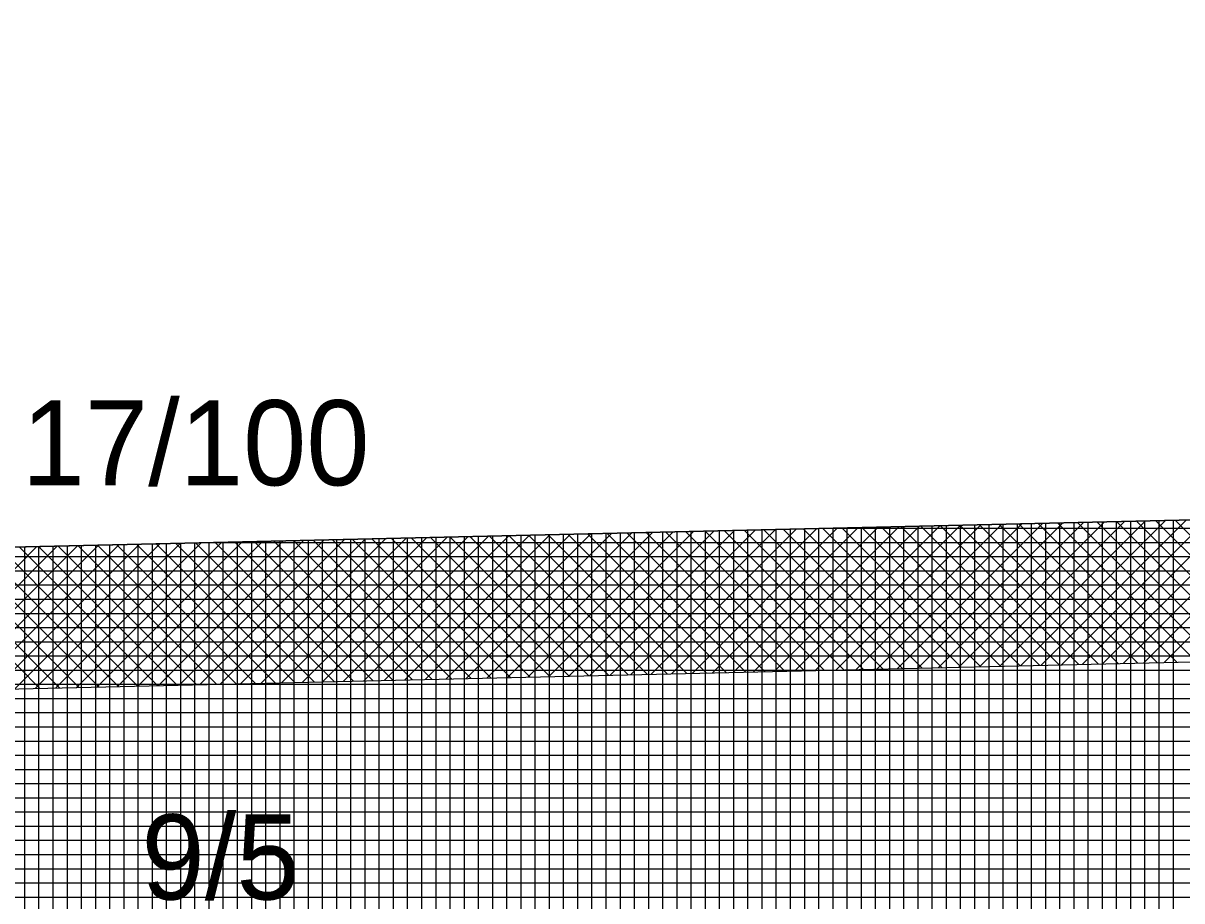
# Model space of a CAD drawing. Extents: x -565346 to -564154, y -1097386 to -1095620.
# Drawn here: x -565257.74 to -565241.4, y -1095861.79 to -1095849.41 of the extents above; entities that cross this region are included whole.
import ezdxf

# ---------------------------------------------------------------- set-up
doc = ezdxf.new("R2010")
doc.units = 0
for name, color, linetype in [('Vrstva 13', 7, 'Continuous'), ('Vrstva 40', 7, 'Continuous'), ('Vrstva 41', 7, 'Continuous'), ('Vrstva 42', 7, 'Continuous'), ('Vrstva 43', 7, 'Continuous')]:
    doc.layers.add(name, color=color, linetype=linetype)

msp = doc.modelspace()

# ---------------------------------------------------------------- linework, layer by layer
at = {"layer": 'Vrstva 13'}
msp.add_line((-565311.82, -1095858.04), (-565231.27, -1095856.19), dxfattribs=at)
at = {"layer": 'Vrstva 41'}
for p, q in [((-565242.203, -1095856.441), (-565244.25, -1095858.488)), ((-565241.914, -1095856.434), (-565243.961, -1095858.482)), ((-565241.624, -1095856.428), (-565243.671, -1095858.475)), ((-565241.335, -1095856.421), (-565243.382, -1095858.468)), ((-565241.045, -1095856.415), (-565243.092, -1095858.462)), ((-565240.756, -1095856.408), (-565242.803, -1095858.455)), ((-565240.466, -1095856.401), (-565242.513, -1095858.448)), ((-565240.177, -1095856.395), (-565242.224, -1095858.442)), ((-565240.082, -1095858.392), (-565242.037, -1095856.437)), ((-565239.887, -1095856.388), (-565241.934, -1095858.435)), ((-565239.806, -1095858.386), (-565241.761, -1095856.431)), ((-565239.598, -1095856.381), (-565241.645, -1095858.428)), ((-565239.529, -1095858.38), (-565241.484, -1095856.425)), ((-565249.151, -1095856.601), (-565251.198, -1095858.648)), ((-565248.861, -1095856.594), (-565250.909, -1095858.641)), ((-565248.572, -1095856.587), (-565250.619, -1095858.634)), ((-565248.283, -1095856.581), (-565250.33, -1095858.628)), ((-565247.993, -1095856.574), (-565250.04, -1095858.621)), ((-565247.704, -1095856.567), (-565249.751, -1095858.615)), ((-565247.414, -1095856.561), (-565249.461, -1095858.608)), ((-565247.271, -1095858.558), (-565249.226, -1095856.602)), ((-565247.125, -1095856.554), (-565249.172, -1095858.601)), ((-565246.994, -1095858.551), (-565248.95, -1095856.596)), ((-565246.835, -1095856.547), (-565248.882, -1095858.595)), ((-565246.718, -1095858.545), (-565248.673, -1095856.59)), ((-565246.546, -1095856.541), (-565248.593, -1095858.588)), ((-565246.441, -1095858.538), (-565248.397, -1095856.583)), ((-565246.256, -1095856.534), (-565248.303, -1095858.581)), ((-565246.165, -1095858.532), (-565248.12, -1095856.577)), ((-565245.967, -1095856.528), (-565248.014, -1095858.575)), ((-565245.888, -1095858.526), (-565247.844, -1095856.571)), ((-565245.677, -1095856.521), (-565247.724, -1095858.568)), ((-565245.612, -1095858.519), (-565247.567, -1095856.564)), ((-565245.388, -1095856.514), (-565247.435, -1095858.561)), ((-565245.335, -1095858.513), (-565247.291, -1095856.558)), ((-565245.098, -1095856.508), (-565247.145, -1095858.555)), ((-565245.059, -1095858.507), (-565247.014, -1095856.552)), ((-565244.809, -1095856.501), (-565246.856, -1095858.548)), ((-565244.783, -1095858.5), (-565246.738, -1095856.545)), ((-565244.519, -1095856.494), (-565246.566, -1095858.541)), ((-565244.506, -1095858.494), (-565246.461, -1095856.539)), ((-565244.23, -1095856.488), (-565246.277, -1095858.535)), ((-565244.23, -1095858.488), (-565246.185, -1095856.533)), ((-565243.94, -1095856.481), (-565245.987, -1095858.528)), ((-565243.953, -1095858.481), (-565245.908, -1095856.526)), ((-565243.651, -1095856.474), (-565245.698, -1095858.521)), ((-565243.677, -1095858.475), (-565245.632, -1095856.52)), ((-565243.361, -1095856.468), (-565245.408, -1095858.515)), ((-565243.4, -1095858.469), (-565245.355, -1095856.513)), ((-565243.072, -1095856.461), (-565245.119, -1095858.508)), ((-565243.124, -1095858.462), (-565245.079, -1095856.507)), ((-565242.782, -1095856.454), (-565244.829, -1095858.501)), ((-565242.847, -1095858.456), (-565244.802, -1095856.501)), ((-565242.493, -1095856.448), (-565244.54, -1095858.495)), ((-565242.571, -1095858.45), (-565244.526, -1095856.494)), ((-565242.294, -1095858.443), (-565244.249, -1095856.488)), ((-565242.018, -1095858.437), (-565243.973, -1095856.482)), ((-565241.741, -1095858.431), (-565243.696, -1095856.475)), ((-565241.465, -1095858.424), (-565243.42, -1095856.469)), ((-565241.188, -1095858.418), (-565243.143, -1095856.463)), ((-565240.912, -1095858.411), (-565242.867, -1095856.456)), ((-565240.635, -1095858.405), (-565242.59, -1095856.45)), ((-565240.359, -1095858.399), (-565242.314, -1095856.444)), ((-565256.388, -1095856.767), (-565258.435, -1095858.814)), ((-565256.099, -1095856.76), (-565258.146, -1095858.807)), ((-565255.809, -1095856.754), (-565257.856, -1095858.801)), ((-565255.52, -1095856.747), (-565257.567, -1095858.794)), ((-565255.23, -1095856.74), (-565257.277, -1095858.787)), ((-565254.941, -1095856.734), (-565256.988, -1095858.781)), ((-565254.651, -1095856.727), (-565256.698, -1095858.774)), ((-565254.46, -1095858.723), (-565256.415, -1095856.768)), ((-565254.362, -1095856.72), (-565256.409, -1095858.767)), ((-565254.183, -1095858.716), (-565256.138, -1095856.761)), ((-565254.072, -1095856.714), (-565256.119, -1095858.761)), ((-565253.907, -1095858.71), (-565255.862, -1095856.755)), ((-565253.783, -1095856.707), (-565255.83, -1095858.754)), ((-565253.63, -1095858.704), (-565255.585, -1095856.748)), ((-565253.493, -1095856.7), (-565255.54, -1095858.747)), ((-565253.354, -1095858.697), (-565255.309, -1095856.742)), ((-565253.204, -1095856.694), (-565255.251, -1095858.741)), ((-565253.077, -1095858.691), (-565255.032, -1095856.736)), ((-565252.914, -1095856.687), (-565254.961, -1095858.734)), ((-565252.801, -1095858.685), (-565254.756, -1095856.729)), ((-565252.625, -1095856.68), (-565254.672, -1095858.728)), ((-565252.524, -1095858.678), (-565254.479, -1095856.723)), ((-565252.335, -1095856.674), (-565254.382, -1095858.721)), ((-565252.248, -1095858.672), (-565254.203, -1095856.717)), ((-565252.046, -1095856.667), (-565254.093, -1095858.714)), ((-565251.971, -1095858.666), (-565253.926, -1095856.71)), ((-565251.756, -1095856.661), (-565253.803, -1095858.708)), ((-565251.695, -1095858.659), (-565253.65, -1095856.704)), ((-565251.467, -1095856.654), (-565253.514, -1095858.701)), ((-565251.418, -1095858.653), (-565253.373, -1095856.698)), ((-565251.177, -1095856.647), (-565253.225, -1095858.694)), ((-565251.142, -1095858.646), (-565253.097, -1095856.691)), ((-565250.888, -1095856.641), (-565252.935, -1095858.688)), ((-565250.865, -1095858.64), (-565252.82, -1095856.685)), ((-565250.598, -1095856.634), (-565252.646, -1095858.681)), ((-565250.589, -1095858.634), (-565252.544, -1095856.679)), ((-565250.309, -1095856.627), (-565252.356, -1095858.674)), ((-565250.312, -1095858.627), (-565252.268, -1095856.672)), ((-565250.019, -1095856.621), (-565252.067, -1095858.668)), ((-565250.036, -1095858.621), (-565251.991, -1095856.666)), ((-565249.73, -1095856.614), (-565251.777, -1095858.661)), ((-565249.759, -1095858.615), (-565251.715, -1095856.66)), ((-565249.44, -1095856.607), (-565251.488, -1095858.654)), ((-565249.483, -1095858.608), (-565251.438, -1095856.653)), ((-565249.206, -1095858.602), (-565251.162, -1095856.647)), ((-565248.93, -1095858.596), (-565250.885, -1095856.64)), ((-565248.653, -1095858.589), (-565250.609, -1095856.634)), ((-565248.377, -1095858.583), (-565250.332, -1095856.628)), ((-565248.1, -1095858.577), (-565250.056, -1095856.621)), ((-565247.824, -1095858.57), (-565249.779, -1095856.615)), ((-565247.547, -1095858.564), (-565249.503, -1095856.609)), ((-565257.546, -1095856.793), (-565259.593, -1095858.841)), ((-565257.501, -1095858.793), (-565259.456, -1095856.837)), ((-565257.257, -1095856.787), (-565259.304, -1095858.834)), ((-565257.225, -1095858.786), (-565259.18, -1095856.831)), ((-565256.967, -1095856.78), (-565259.014, -1095858.827)), ((-565256.948, -1095858.78), (-565258.903, -1095856.825)), ((-565256.678, -1095856.774), (-565258.725, -1095858.821)), ((-565256.672, -1095858.773), (-565258.627, -1095856.818)), ((-565256.395, -1095858.767), (-565258.35, -1095856.812)), ((-565256.119, -1095858.761), (-565258.074, -1095856.806)), ((-565255.842, -1095858.754), (-565257.797, -1095856.799)), ((-565255.566, -1095858.748), (-565257.521, -1095856.793)), ((-565255.289, -1095858.742), (-565257.244, -1095856.787)), ((-565255.013, -1095858.735), (-565256.968, -1095856.78)), ((-565254.736, -1095858.729), (-565256.691, -1095856.774))]:
    msp.add_line(p, q, dxfattribs=at)
at = {"layer": 'Vrstva 42'}
msp.add_lwpolyline([(-565180.166, -1095851.786), (-565180.303, -1095849.791), (-565188.3, -1095850.34), (-565231.27, -1095856.19), (-565311.82, -1095858.04), (-565322.62, -1095856.13), (-565322.968, -1095858.099), (-565311.774, -1095860.039), (-565231.224, -1095858.189), (-565188.087, -1095852.33)], close=True, dxfattribs=at)
at = {"layer": 'Vrstva 43'}
for p, q in [((-565242.12, -1095856.439), (-565242.12, -1095871.446)), ((-565241.92, -1095856.435), (-565241.92, -1095871.442)), ((-565241.72, -1095856.43), (-565241.72, -1095871.437)), ((-565241.52, -1095856.425), (-565241.52, -1095871.432)), ((-565249.32, -1095856.605), (-565249.32, -1095871.611)), ((-565249.12, -1095856.6), (-565249.12, -1095871.606)), ((-565248.92, -1095856.595), (-565248.92, -1095871.602)), ((-565248.72, -1095856.591), (-565248.72, -1095871.597)), ((-565248.52, -1095856.586), (-565248.52, -1095871.593)), ((-565248.32, -1095856.582), (-565248.32, -1095871.588)), ((-565248.12, -1095856.577), (-565248.12, -1095871.584)), ((-565247.92, -1095856.572), (-565247.92, -1095871.579)), ((-565247.72, -1095856.568), (-565247.72, -1095871.574)), ((-565247.52, -1095856.563), (-565247.52, -1095871.57)), ((-565247.32, -1095856.559), (-565247.32, -1095871.565)), ((-565247.12, -1095856.554), (-565247.12, -1095871.561)), ((-565246.92, -1095856.549), (-565246.92, -1095871.556)), ((-565246.72, -1095856.545), (-565246.72, -1095871.552)), ((-565246.52, -1095856.54), (-565246.52, -1095871.547)), ((-565099.955, -1095856.54), (-565246.509, -1095856.54)), ((-565246.32, -1095856.536), (-565246.32, -1095871.542)), ((-565246.12, -1095856.531), (-565246.12, -1095871.538)), ((-565245.92, -1095856.526), (-565245.92, -1095871.533)), ((-565245.72, -1095856.522), (-565245.72, -1095871.529)), ((-565245.52, -1095856.517), (-565245.52, -1095871.524)), ((-565245.32, -1095856.513), (-565245.32, -1095871.519)), ((-565245.12, -1095856.508), (-565245.12, -1095871.515)), ((-565244.92, -1095856.503), (-565244.92, -1095871.51)), ((-565244.72, -1095856.499), (-565244.72, -1095871.506)), ((-565244.52, -1095856.494), (-565244.52, -1095871.501)), ((-565244.32, -1095856.49), (-565244.32, -1095871.497)), ((-565244.12, -1095856.485), (-565244.12, -1095871.492)), ((-565243.92, -1095856.481), (-565243.92, -1095871.487)), ((-565243.72, -1095856.476), (-565243.72, -1095871.483)), ((-565243.52, -1095856.471), (-565243.52, -1095871.478)), ((-565243.32, -1095856.467), (-565243.32, -1095871.474)), ((-565243.12, -1095856.462), (-565243.12, -1095871.469)), ((-565242.92, -1095856.458), (-565242.92, -1095871.465)), ((-565242.72, -1095856.453), (-565242.72, -1095871.46)), ((-565242.52, -1095856.448), (-565242.52, -1095871.455)), ((-565242.32, -1095856.444), (-565242.32, -1095871.451)), ((-565256.32, -1095856.765), (-565256.32, -1095871.771)), ((-565256.12, -1095856.761), (-565256.12, -1095871.767)), ((-565255.92, -1095856.756), (-565255.92, -1095871.762)), ((-565255.72, -1095856.752), (-565255.72, -1095871.758)), ((-565255.52, -1095856.747), (-565255.52, -1095871.753)), ((-565255.32, -1095856.742), (-565255.32, -1095871.748)), ((-565101.743, -1095856.74), (-565255.217, -1095856.74)), ((-565255.12, -1095856.738), (-565255.12, -1095871.744)), ((-565254.92, -1095856.733), (-565254.92, -1095871.739)), ((-565254.72, -1095856.729), (-565254.72, -1095871.735)), ((-565254.52, -1095856.724), (-565254.52, -1095871.73)), ((-565254.32, -1095856.719), (-565254.32, -1095871.726)), ((-565254.12, -1095856.715), (-565254.12, -1095871.721)), ((-565253.92, -1095856.71), (-565253.92, -1095871.716)), ((-565253.72, -1095856.706), (-565253.72, -1095871.712)), ((-565253.52, -1095856.701), (-565253.52, -1095871.707)), ((-565253.32, -1095856.696), (-565253.32, -1095871.703)), ((-565253.12, -1095856.692), (-565253.12, -1095871.698)), ((-565252.92, -1095856.687), (-565252.92, -1095871.693)), ((-565252.72, -1095856.683), (-565252.72, -1095871.689)), ((-565252.52, -1095856.678), (-565252.52, -1095871.684)), ((-565252.32, -1095856.673), (-565252.32, -1095871.68)), ((-565252.12, -1095856.669), (-565252.12, -1095871.675)), ((-565251.92, -1095856.664), (-565251.92, -1095871.671)), ((-565251.72, -1095856.66), (-565251.72, -1095871.666)), ((-565251.52, -1095856.655), (-565251.52, -1095871.661)), ((-565251.32, -1095856.65), (-565251.32, -1095871.657)), ((-565251.12, -1095856.646), (-565251.12, -1095871.652)), ((-565250.92, -1095856.641), (-565250.92, -1095871.648)), ((-565250.72, -1095856.637), (-565250.72, -1095871.643)), ((-565250.52, -1095856.632), (-565250.52, -1095871.639)), ((-565250.32, -1095856.628), (-565250.32, -1095871.634)), ((-565250.12, -1095856.623), (-565250.12, -1095871.629)), ((-565249.92, -1095856.618), (-565249.92, -1095871.625)), ((-565249.72, -1095856.614), (-565249.72, -1095871.62)), ((-565249.52, -1095856.609), (-565249.52, -1095871.616)), ((-565257.72, -1095856.797), (-565257.72, -1095871.803)), ((-565257.52, -1095856.793), (-565257.52, -1095871.799)), ((-565257.32, -1095856.788), (-565257.32, -1095871.794)), ((-565257.12, -1095856.784), (-565257.12, -1095871.79)), ((-565256.92, -1095856.779), (-565256.92, -1095871.785)), ((-565256.72, -1095856.775), (-565256.72, -1095871.78)), ((-565256.52, -1095856.77), (-565256.52, -1095871.776)), ((-565103.531, -1095856.94), (-565263.925, -1095856.94)), ((-565105.319, -1095857.14), (-565272.634, -1095857.14)), ((-565107.107, -1095857.34), (-565281.342, -1095857.34)), ((-565108.895, -1095857.54), (-565290.05, -1095857.54)), ((-565110.683, -1095857.74), (-565298.758, -1095857.74)), ((-565112.472, -1095857.94), (-565307.466, -1095857.94)), ((-565114.26, -1095858.14), (-565322.58, -1095858.14)), ((-565116.048, -1095858.34), (-565322.576, -1095858.34)), ((-565117.836, -1095858.54), (-565322.572, -1095858.54)), ((-565119.624, -1095858.74), (-565322.568, -1095858.74)), ((-565121.412, -1095858.94), (-565322.564, -1095858.94)), ((-565123.2, -1095859.14), (-565322.56, -1095859.14)), ((-565124.988, -1095859.34), (-565322.556, -1095859.34)), ((-565126.776, -1095859.54), (-565322.552, -1095859.54)), ((-565128.564, -1095859.74), (-565322.548, -1095859.74)), ((-565130.352, -1095859.94), (-565322.544, -1095859.94)), ((-565132.14, -1095860.14), (-565322.541, -1095860.14)), ((-565133.928, -1095860.34), (-565322.537, -1095860.34)), ((-565135.716, -1095860.54), (-565322.533, -1095860.54)), ((-565137.504, -1095860.74), (-565322.529, -1095860.74)), ((-565139.292, -1095860.94), (-565322.525, -1095860.94)), ((-565141.08, -1095861.14), (-565322.521, -1095861.14)), ((-565142.868, -1095861.34), (-565322.517, -1095861.34)), ((-565144.656, -1095861.54), (-565322.513, -1095861.54)), ((-565146.445, -1095861.74), (-565322.509, -1095861.74))]:
    msp.add_line(p, q, dxfattribs=at)
msp.add_lwpolyline([(-565311.82, -1095858.04), (-565322.62, -1095856.13), (-565322.28, -1095873.28), (-565318.28, -1095873.19), (-565230.93, -1095871.19), (-565052.84, -1095851.27), (-565052.77, -1095836.13), (-565130.42, -1095846.37), (-565188.3, -1095850.34), (-565231.27, -1095856.19)], close=True, dxfattribs=at)

# ---------------------------------------------------------------- texts
at = {"layer": 'Vrstva 40'}
for s, p in [('17/100', (-565257.76, -1095855.93)), ('9/5', (-565256.07, -1095861.77))]:
    msp.add_text(s, height=1.2, dxfattribs=at).set_placement(p)

doc.saveas('drawing.dxf')
